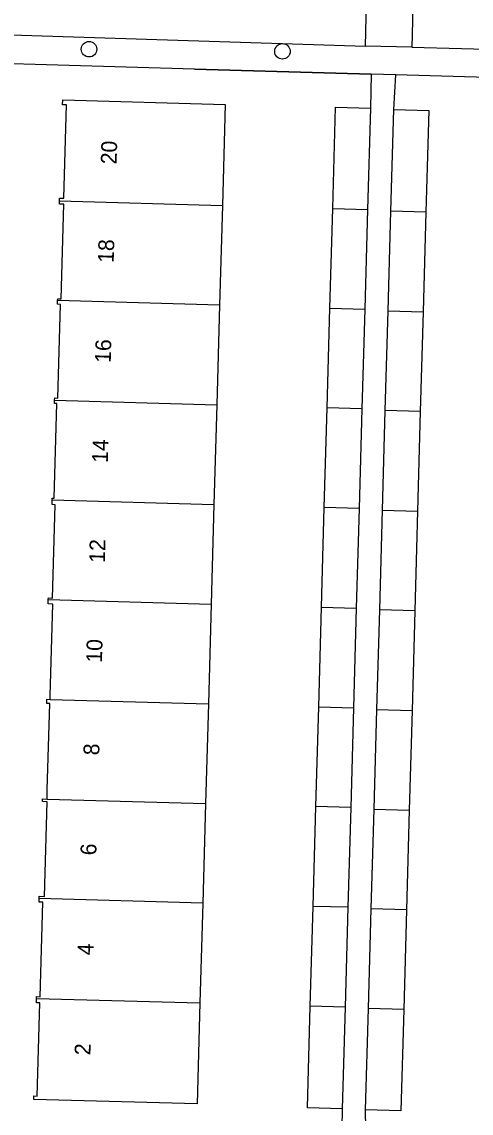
# Model space of a CAD drawing. Extents: x 162082 to 163393, y 388091 to 388632.
# Drawn here: x 162441.2 to 162469.6, y 388331.6 to 388400.6 of the extents above; entities that cross this region are included whole.
import ezdxf

# ---------------------------------------------------------------- set-up
doc = ezdxf.new("R2010")
doc.units = 0
for name, color, linetype in [('IMGEO_Boom', 7, 'Continuous'), ('IMGEO_Muur', 7, 'Continuous'), ('IMGEO_Pand', 7, 'Continuous'), ('IMGEO_Pand_nummerreeks', 7, 'Continuous'), ('IMGEO_Rijbaan_lokaal_open', 7, 'Continuous'), ('IMGEO_Voetpad_open', 7, 'Continuous')]:
    doc.layers.add(name, color=color, linetype=linetype)

msp = doc.modelspace()

# ---------------------------------------------------------------- linework, layer by layer
at = {"layer": 'IMGEO_Boom'}
for centre in [(162445.468, 388398.825), (162457.697, 388398.687)]:
    msp.add_circle(centre, 0.489, dxfattribs=at)
at = {"layer": 'IMGEO_Muur'}
msp.add_lwpolyline([(162452.141, 388397.568), (162463.318, 388397.248)], dxfattribs=at)
at = {"layer": 'IMGEO_Pand'}
for points in [[(162443.6, 388389.246), (162443.605, 388389.416), (162443.87, 388389.409), (162444.036, 388395.302), (162443.796, 388395.308), (162443.805, 388395.626), (162454.078, 388395.338), (162453.899, 388388.958)], [(162460.874, 388388.763), (162461.054, 388395.159), (162463.256, 388395.097)], [(162463.256, 388395.097), (162463.076, 388388.701)], [(162464.554, 388388.599), (162464.734, 388395.023)], [(162464.734, 388395.023), (162466.963, 388394.96), (162466.807, 388389.962), (162466.767, 388388.536)], [(162443.48, 388382.947), (162443.483, 388383.059), (162443.713, 388383.053), (162443.881, 388389.033), (162443.594, 388389.041), (162443.6, 388389.246)], [(162443.6, 388389.246), (162453.899, 388388.958)], [(162453.899, 388388.958), (162453.722, 388382.66)], [(162460.698, 388382.465), (162460.874, 388388.763)], [(162460.874, 388388.763), (162463.076, 388388.701)], [(162463.076, 388388.701), (162462.9, 388382.403)], [(162464.377, 388382.302), (162464.554, 388388.599)], [(162466.767, 388388.536), (162464.554, 388388.599)], [(162466.767, 388388.536), (162466.592, 388382.239)], [(162443.291, 388376.65), (162443.295, 388376.797), (162443.496, 388376.791), (162443.662, 388382.704), (162443.473, 388382.709), (162443.48, 388382.947)], [(162453.722, 388382.66), (162443.48, 388382.947)], [(162453.722, 388382.66), (162453.545, 388376.363)], [(162460.521, 388376.168), (162460.698, 388382.465)], [(162460.698, 388382.465), (162462.9, 388382.403)], [(162462.9, 388382.403), (162462.723, 388376.106)], [(162464.2, 388376.003), (162464.377, 388382.302)], [(162464.377, 388382.302), (162466.592, 388382.239)], [(162466.592, 388382.239), (162466.417, 388375.941)], [(162443.133, 388370.352), (162443.136, 388370.459), (162443.27, 388370.456), (162443.438, 388376.442), (162443.285, 388376.447), (162443.291, 388376.65)], [(162443.291, 388376.65), (162453.545, 388376.363)], [(162453.545, 388376.363), (162453.368, 388370.065)], [(162460.344, 388369.869), (162460.521, 388376.168)], [(162462.723, 388376.106), (162460.521, 388376.168)], [(162462.723, 388376.106), (162462.546, 388369.808)], [(162464.023, 388369.707), (162464.2, 388376.003)], [(162466.417, 388375.941), (162464.2, 388376.003)], [(162466.417, 388375.941), (162466.242, 388369.644)], [(162442.892, 388364.056), (162442.895, 388364.158), (162443.165, 388364.151), (162443.331, 388370.05), (162443.125, 388370.056), (162443.133, 388370.352)], [(162443.133, 388370.352), (162453.368, 388370.065)], [(162453.368, 388370.065), (162453.191, 388363.768)], [(162460.167, 388363.573), (162460.344, 388369.869)], [(162462.546, 388369.808), (162460.344, 388369.869)], [(162462.546, 388369.808), (162462.369, 388363.511)], [(162463.847, 388363.41), (162464.023, 388369.707)], [(162464.023, 388369.707), (162466.242, 388369.644)], [(162466.242, 388369.644), (162466.067, 388363.347)], [(162443, 388357.75), (162443.006, 388357.97), (162443.169, 388363.772), (162442.884, 388363.78), (162442.892, 388364.056)], [(162442.892, 388364.056), (162453.191, 388363.768)], [(162453.191, 388363.768), (162453.014, 388357.47)], [(162459.99, 388357.275), (162460.167, 388363.573)], [(162460.167, 388363.573), (162462.369, 388363.511)], [(162462.369, 388363.511), (162462.192, 388357.213)], [(162463.67, 388357.111), (162463.847, 388363.41)], [(162466.067, 388363.347), (162463.847, 388363.41)], [(162466.067, 388363.347), (162465.891, 388357.048)], [(162442.808, 388351.453), (162442.81, 388351.528), (162442.824, 388352.043), (162442.978, 388357.496), (162442.787, 388357.501), (162442.794, 388357.756), (162443, 388357.75)], [(162443, 388357.75), (162453.014, 388357.47)], [(162453.014, 388357.47), (162452.837, 388351.172)], [(162459.813, 388350.976), (162459.99, 388357.275)], [(162459.99, 388357.275), (162462.192, 388357.213)], [(162462.192, 388357.213), (162462.015, 388350.915)], [(162463.493, 388350.814), (162463.67, 388357.111)], [(162463.67, 388357.111), (162465.891, 388357.048)], [(162465.891, 388357.048), (162465.716, 388350.751)], [(162442.315, 388345.165), (162442.319, 388345.314), (162442.646, 388345.305), (162442.814, 388351.289), (162442.528, 388351.297), (162442.532, 388351.461), (162442.808, 388351.453)], [(162442.808, 388351.453), (162452.837, 388351.172)], [(162452.837, 388351.172), (162452.66, 388344.875)], [(162459.637, 388344.679), (162459.813, 388350.976)], [(162462.015, 388350.915), (162459.813, 388350.976)], [(162462.015, 388350.915), (162461.839, 388344.618)], [(162463.316, 388344.516), (162463.493, 388350.814)], [(162463.493, 388350.814), (162465.716, 388350.751)], [(162465.716, 388350.751), (162465.541, 388344.453)], [(162442.146, 388338.867), (162442.149, 388338.976), (162442.382, 388338.97), (162442.55, 388344.938), (162442.309, 388344.945), (162442.315, 388345.165)], [(162452.66, 388344.875), (162442.315, 388345.165)], [(162452.66, 388344.875), (162452.483, 388338.577)], [(162459.46, 388338.381), (162459.637, 388344.679)], [(162461.839, 388344.618), (162459.637, 388344.679)], [(162461.839, 388344.618), (162461.662, 388338.319)], [(162463.14, 388338.219), (162463.316, 388344.516)], [(162465.541, 388344.453), (162463.316, 388344.516)], [(162465.541, 388344.453), (162465.366, 388338.156)], [(162452.483, 388338.577), (162452.304, 388332.194), (162441.966, 388332.485), (162441.973, 388332.701), (162442.193, 388332.695), (162442.358, 388338.58), (162442.138, 388338.586), (162442.146, 388338.867)], [(162442.146, 388338.867), (162452.483, 388338.577)], [(162461.481, 388331.883), (162459.279, 388331.944), (162459.46, 388338.381)], [(162461.662, 388338.319), (162459.46, 388338.381)], [(162461.662, 388338.319), (162461.481, 388331.883)], [(162462.96, 388331.824), (162463.14, 388338.219)], [(162465.366, 388338.156), (162465.188, 388331.762), (162462.96, 388331.824)], [(162465.366, 388338.156), (162463.14, 388338.219)]]:
    msp.add_lwpolyline(points, dxfattribs=at)
at = {"layer": 'IMGEO_Rijbaan_lokaal_open'}
for points in [[(162462.95, 388399.015), (162463.156, 388408.203)], [(162466.108, 388408.15), (162465.876, 388398.952)], [(162439.142, 388397.94), (162439.194, 388399.769), (162462.95, 388399.015)], [(162465.876, 388398.952), (162462.95, 388399.015)], [(162465.876, 388398.952), (162490.999, 388398.287), (162490.947, 388396.458)]]:
    msp.add_lwpolyline(points, dxfattribs=at)
at = {"layer": 'IMGEO_Voetpad_open'}
for points in [[(162463.318, 388397.248), (162452.141, 388397.568), (162439.142, 388397.94)], [(162463.318, 388397.248), (162463.256, 388395.097)], [(162464.861, 388397.204), (162463.318, 388397.248)], [(162464.734, 388395.023), (162464.861, 388397.204)], [(162490.947, 388396.458), (162464.861, 388397.204)], [(162461.481, 388331.883), (162461.443, 388330.674)], [(162462.963, 388330.625), (162462.96, 388331.824)]]:
    msp.add_lwpolyline(points, dxfattribs=at)

# ---------------------------------------------------------------- texts
at = {"layer": 'IMGEO_Pand_nummerreeks'}
for s, rotation, p in [('20', 88.31384, (162447.207, 388391.542)), ('18', 88.31384, (162447.023, 388385.319)), ('16', 88.31384, (162446.837, 388379.001)), ('14', 88.31384, (162446.652, 388372.687)), ('12', 88.31384, (162446.466, 388366.37)), ('10', 88.31571, (162446.28, 388360.062)), ('8', 88.31571, (162446.108, 388354.209)), ('6', 88.31571, (162445.922, 388347.891)), ('4', 88.31384, (162445.736, 388341.577)), ('2', 88.31384, (162445.55, 388335.261))]:
    msp.add_text(s, height=1, rotation=rotation, dxfattribs=at).set_placement(p)

doc.saveas('drawing.dxf')
